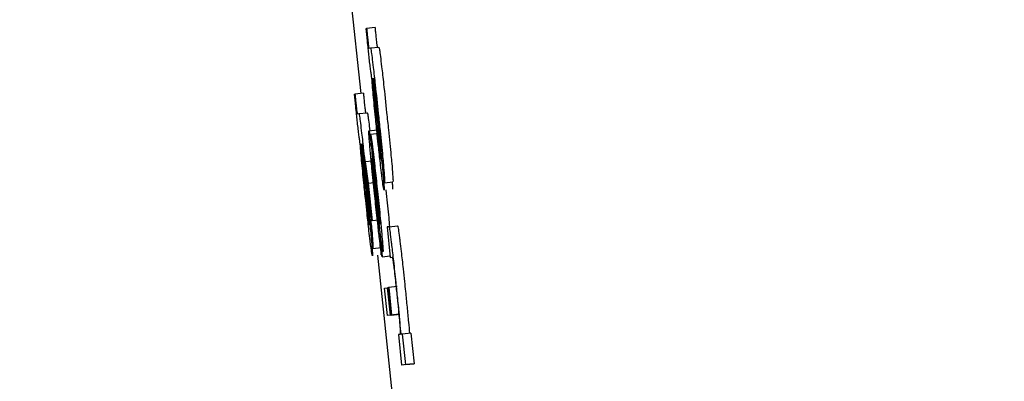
# Model space of a CAD drawing. Header units: inches. Extents: x 170 to 312, y 215 to 248.
# Tile 319 of 656: x 210.24637 to 210.26936, y 243.64779 to 243.65625. Entities that reach past the tile are written whole.
import ezdxf

# ---------------------------------------------------------------- set-up
doc = ezdxf.new("R2010")
doc.units = ezdxf.units.IN
doc.header["$LTSCALE"] = 0.25
doc.header["$MEASUREMENT"] = 0
doc.layers.add('ANNOTATIONS', color=1, linetype='Continuous')
doc.layers.add('MOTOR RH', color=7, linetype='Continuous')
doc.styles.add('ARIAL', font='arial.ttf', dxfattribs={"height": 0.09375})
doc.dimstyles.new('STANDARD$0', dxfattribs={"dimtxt": 0.09375, "dimasz": 0.09375, "dimexe": 0.03125, "dimexo": 0.046875, "dimgap": 0.09, "dimtad": 0, "dimtih": 1, "dimtoh": 1, "dimdec": 4, "dimzin": 0, "dimdsep": 46, "dimtxsty": 'ARIAL', "dimcen": 0.09, "dimadec": 0, "dimazin": 0, "dimtfac": 1, "dimtdec": 4, "dimtofl": 0, "dimtmove": 0, "dimatfit": 1, "dimfxl": 1, "dimtolj": 1, "dimtzin": 0, "dimarcsym": 0})

# ---------------------------------------------------------------- blocks, each defined once
blk = doc.blocks.new('*D28')
at = {"layer": 'ANNOTATIONS', "color": 0, "lineweight": -2, "transparency": 16777216}
for p, q in [((209.952995, 244.125047), (211.798957, 244.125047)), ((211.767707, 244.031297), (211.767707, 242.331666)), ((211.767707, 240.197174), (211.767707, 241.896805)), ((211.037182, 240.103424), (211.798957, 240.103424))]:
    blk.add_line(p, q, dxfattribs=at)
at = {"layer": 'ANNOTATIONS', "color": 0, "transparency": 16777216}
for points in [[(211.752082, 244.031297), (211.783332, 244.031297), (211.767707, 244.125047)], [(211.752082, 240.197174), (211.783332, 240.197174), (211.767707, 240.103424)]]:
    blk.add_solid(points, dxfattribs=at)
at = {"layer": 'defpoints', "color": 0, "transparency": 16777216}
for p in [(209.90612, 244.125047), (210.990307, 240.103424), (211.767707, 240.103424)]:
    blk.add_point(p, dxfattribs=at)
at = {"layer": 'ANNOTATIONS', "color": 0, "transparency": 16777216, "insert": (211.767707, 242.114236), "char_height": 0.09375, "attachment_point": 5, "style": 'ARIAL'}
blk.add_mtext('\\A1;OPENING\\PHEIGHT', dxfattribs=at)
blk = doc.blocks.new('*D29')
at = {"layer": 'ANNOTATIONS', "color": 0, "lineweight": -2, "transparency": 16777216}
for p, q in [((209.952995, 244.96103), (212.453946, 244.96103)), ((212.422696, 244.86728), (212.422696, 242.749657)), ((212.422696, 240.197174), (212.422696, 242.314797)), ((211.957527, 240.103424), (212.453946, 240.103424))]:
    blk.add_line(p, q, dxfattribs=at)
at = {"layer": 'ANNOTATIONS', "color": 0, "transparency": 16777216}
for points in [[(212.407071, 244.86728), (212.438321, 244.86728), (212.422696, 244.96103)], [(212.407071, 240.197174), (212.438321, 240.197174), (212.422696, 240.103424)]]:
    blk.add_solid(points, dxfattribs=at)
at = {"layer": 'defpoints', "color": 0, "transparency": 16777216}
for p in [(209.90612, 244.96103), (211.910652, 240.103424), (212.422696, 240.103424)]:
    blk.add_point(p, dxfattribs=at)
at = {"layer": 'ANNOTATIONS', "color": 0, "transparency": 16777216, "insert": (212.422696, 242.532227), "char_height": 0.09375, "attachment_point": 5, "style": 'ARIAL'}
blk.add_mtext('\\A1;TOTAL\\PHEIGHT', dxfattribs=at)

msp = doc.modelspace()

# ---------------------------------------------------------------- linework, layer by layer
at = {"layer": 'MOTOR RH'}
for p, q in [((210.254025, 243.65745), (210.254332, 243.654521)), ((210.254459, 243.656042), (210.25447, 243.656043)), ((210.254666, 243.656064), (210.25447, 243.656043)), ((210.254524, 243.655582), (210.25456, 243.655587)), ((210.25456, 243.655587), (210.254756, 243.655607)), ((210.254609, 243.654869), (210.254618, 243.65487)), ((210.254187, 243.654506), (210.254198, 243.654507)), ((210.254394, 243.654528), (210.254198, 243.654507)), ((210.254661, 243.654442), (210.254719, 243.65388)), ((210.254667, 243.654484), (210.254727, 243.653896)), ((210.254252, 243.654046), (210.254288, 243.654051)), ((210.254288, 243.654051), (210.254484, 243.654072)), ((210.254523, 243.653648), (210.254719, 243.653669)), ((210.254562, 243.653562), (210.254564, 243.653562)), ((210.254629, 243.652919), (210.254562, 243.653562)), ((210.25476, 243.653583), (210.254564, 243.653562)), ((210.254337, 243.653333), (210.254347, 243.653334)), ((210.254395, 243.652948), (210.254456, 243.65236)), ((210.254888, 243.652434), (210.254813, 243.653149)), ((210.254389, 243.652906), (210.254447, 243.652344)), ((210.2546, 243.652941), (210.254434, 243.652923)), ((210.254434, 243.652923), (210.254506, 243.652424)), ((210.254493, 243.652369), (210.254434, 243.652923)), ((210.254662, 243.652526), (210.254714, 243.65205)), ((210.254599, 243.651541), (210.254493, 243.652369)), ((210.254506, 243.652424), (210.254649, 243.652439)), ((210.254506, 243.652424), (210.254599, 243.651541)), ((210.254733, 243.651758), (210.254656, 243.652457)), ((210.254888, 243.652434), (210.255084, 243.652455)), ((210.254918, 243.652267), (210.254927, 243.652185)), ((210.254617, 243.650899), (210.254541, 243.651613)), ((210.254756, 243.651558), (210.254599, 243.651541)), ((210.254767, 243.651348), (210.254835, 243.650705)), ((210.254781, 243.651475), (210.254785, 243.651462)), ((210.254998, 243.651407), (210.254948, 243.651401)), ((210.254948, 243.651401), (210.255023, 243.650687)), ((210.254998, 243.651407), (210.255194, 243.651428)), ((210.254617, 243.650899), (210.254812, 243.650919)), ((210.254727, 243.65074), (210.255077, 243.647397)), ((210.254835, 243.650705), (210.255019, 243.650724)), ((210.255023, 243.650687), (210.255067, 243.650692)), ((210.254888, 243.649972), (210.254959, 243.649981)), ((210.254956, 243.649329), (210.254888, 243.649972)), ((210.254971, 243.649982), (210.254959, 243.649981)), ((210.255027, 243.649338), (210.254959, 243.649981)), ((210.254971, 243.649982), (210.254985, 243.649984)), ((210.255039, 243.649339), (210.254971, 243.649982)), ((210.255181, 243.650005), (210.254985, 243.649984)), ((210.254985, 243.649984), (210.255053, 243.649341)), ((210.255152, 243.649349), (210.254956, 243.649329)), ((210.255027, 243.649338), (210.254956, 243.649329)), ((210.255027, 243.649338), (210.255222, 243.649358)), ((210.255234, 243.64936), (210.255039, 243.649339)), ((210.255053, 243.649341), (210.255039, 243.649339)), ((210.255053, 243.649341), (210.255248, 243.649362)), ((210.255222, 243.649358), (210.255152, 243.649349)), ((210.255252, 243.64889), (210.255212, 243.648885)), ((210.255212, 243.648885), (210.255287, 243.648171)), ((210.255309, 243.648897), (210.255275, 243.648893)), ((210.255505, 243.648918), (210.255309, 243.648897)), ((210.255384, 243.648183), (210.255309, 243.648897)), ((210.255505, 243.648918), (210.25558, 243.648204)), ((210.255483, 243.648192), (210.255287, 243.648171)), ((210.255384, 243.648183), (210.255287, 243.648171)), ((210.255384, 243.648183), (210.25558, 243.648204)), ((210.25558, 243.648204), (210.255483, 243.648192))]:
    msp.add_line(p, q, dxfattribs=at)
for points, knots in [([(210.254507, 243.655568), (210.254501, 243.655629), (210.254485, 243.655789), (210.254469, 243.655945), (210.254459, 243.656042)], [0, 0, 0, 0, 0.382107, 1, 1, 1, 1]), ([(210.25447, 243.656043), (210.254473, 243.656008), (210.254478, 243.655956), (210.254486, 243.65588), (210.25449, 243.65584), (210.254492, 243.65582)], [0, 0, 0, 0, 0.4881921, 0.7420954, 1, 1, 1, 1]), ([(210.254666, 243.656064), (210.254669, 243.656029), (210.254674, 243.655977), (210.254682, 243.655901), (210.254686, 243.65586), (210.254688, 243.65584)], [0, 0, 0, 0, 0.487253, 0.740643, 1, 1, 1, 1]), ([(210.254492, 243.65582), (210.254495, 243.655795), (210.2545, 243.655749), (210.254506, 243.65569), (210.254513, 243.65564), (210.25452, 243.655588), (210.254523, 243.655585), (210.254524, 243.655582)], [0, 0, 0, 0, 0.140206, 0.25626, 0.372252, 0.556819, 1, 1, 1, 1]), ([(210.254688, 243.65584), (210.254691, 243.655815), (210.254695, 243.65577), (210.254702, 243.655711), (210.254708, 243.655661), (210.254716, 243.655609), (210.254718, 243.655605), (210.25472, 243.655603)], [0, 0, 0, 0, 0.139463, 0.255576, 0.371675, 0.556397, 1, 1, 1, 1]), ([(210.254587, 243.654926), (210.254583, 243.654945), (210.254577, 243.654974), (210.25456, 243.655101), (210.254542, 243.65525), (210.254524, 243.655414), (210.254513, 243.65552), (210.254507, 243.655568)], [0, 0, 0, 0, 0.319055, 0.503693, 0.689602, 0.856835, 1, 1, 1, 1]), ([(210.25456, 243.655587), (210.254564, 243.655576), (210.25457, 243.655559), (210.254595, 243.655378), (210.254628, 243.655104), (210.254679, 243.654651), (210.254719, 243.654278), (210.254742, 243.654053)], [0, 0, 0, 0, 0.208176, 0.35151, 0.494828, 0.694302, 1, 1, 1, 1]), ([(210.254756, 243.655607), (210.25476, 243.655597), (210.254766, 243.655579), (210.254791, 243.655398), (210.254824, 243.655124), (210.254875, 243.654671), (210.254914, 243.654299), (210.254938, 243.654073)], [0, 0, 0, 0, 0.208174, 0.351507, 0.494832, 0.694304, 1, 1, 1, 1]), ([(210.25472, 243.653552), (210.254705, 243.653691), (210.254671, 243.65402), (210.254623, 243.654511), (210.254599, 243.654787), (210.254587, 243.654926)], [0, 0, 0, 0, 0.267267, 0.629525, 1, 1, 1, 1]), ([(210.254615, 243.654738), (210.254613, 243.654767), (210.254607, 243.654839), (210.254607, 243.654867), (210.254609, 243.654868), (210.254609, 243.654869)], [0, 0, 0, 0, 0.368429, 0.910268, 1, 1, 1, 1]), ([(210.254618, 243.65487), (210.254625, 243.654802), (210.254638, 243.654664), (210.254653, 243.654516), (210.254661, 243.654442)], [0, 0, 0, 0, 0.495343, 1, 1, 1, 1]), ([(210.254633, 243.654876), (210.254633, 243.654871), (210.254632, 243.654863), (210.254636, 243.654803), (210.254639, 243.654764), (210.254641, 243.654749)], [0, 0, 0, 0, 0.561119, 0.836843, 1, 1, 1, 1]), ([(210.254734, 243.654029), (210.254719, 243.654169), (210.254697, 243.654378), (210.254668, 243.654635), (210.25465, 243.65478), (210.254638, 243.654864), (210.254635, 243.654872), (210.254633, 243.654876)], [0, 0, 0, 0, 0.342892, 0.509873, 0.678206, 0.82399, 1, 1, 1, 1]), ([(210.254653, 243.65432), (210.254645, 243.654398), (210.25463, 243.654556), (210.25462, 243.654677), (210.254615, 243.654738)], [0, 0, 0, 0, 0.489094, 1, 1, 1, 1]), ([(210.254641, 243.654749), (210.254643, 243.654725), (210.254648, 243.654677), (210.254657, 243.654586), (210.254663, 243.654521), (210.254667, 243.654484)], [0, 0, 0, 0, 0.30204, 0.603526, 1, 1, 1, 1]), ([(210.254236, 243.654033), (210.254229, 243.654094), (210.254213, 243.654253), (210.254197, 243.654409), (210.254187, 243.654506)], [0, 0, 0, 0, 0.382123, 1, 1, 1, 1]), ([(210.254198, 243.654507), (210.254201, 243.654473), (210.254206, 243.65442), (210.254214, 243.654345), (210.254218, 243.654304), (210.25422, 243.654284)], [0, 0, 0, 0, 0.4881854, 0.7420853, 1, 1, 1, 1]), ([(210.254394, 243.654528), (210.254397, 243.654493), (210.254402, 243.654441), (210.25441, 243.654365), (210.254414, 243.654325), (210.254416, 243.654304)], [0, 0, 0, 0, 0.4872498, 0.7406295, 1, 1, 1, 1]), ([(210.25422, 243.654284), (210.254223, 243.654259), (210.254228, 243.654214), (210.254234, 243.654154), (210.254241, 243.654104), (210.254248, 243.654053), (210.254251, 243.654049), (210.254252, 243.654046)], [0, 0, 0, 0, 0.14021, 0.256223, 0.372221, 0.556782, 1, 1, 1, 1]), ([(210.254416, 243.654304), (210.254419, 243.654279), (210.254423, 243.654234), (210.25443, 243.654175), (210.254436, 243.654125), (210.254444, 243.654073), (210.254447, 243.65407), (210.254448, 243.654067)], [0, 0, 0, 0, 0.1394618, 0.2555854, 0.3716735, 0.5564004, 1, 1, 1, 1]), ([(210.254715, 243.653702), (210.254707, 243.65378), (210.254684, 243.653996), (210.254665, 243.654194), (210.254653, 243.65432)], [0, 0, 0, 0, 0.364579, 1, 1, 1, 1]), ([(210.254315, 243.653391), (210.254311, 243.653409), (210.254305, 243.653439), (210.254288, 243.653565), (210.25427, 243.653715), (210.254252, 243.653878), (210.254241, 243.653984), (210.254236, 243.654033)], [0, 0, 0, 0, 0.31904, 0.503684, 0.689592, 0.856837, 1, 1, 1, 1]), ([(210.254288, 243.654051), (210.254292, 243.654041), (210.254299, 243.654023), (210.254323, 243.653842), (210.254357, 243.653568), (210.254407, 243.653115), (210.254447, 243.652742), (210.254471, 243.652517)], [0, 0, 0, 0, 0.208173, 0.351516, 0.494832, 0.694303, 1, 1, 1, 1]), ([(210.254484, 243.654072), (210.254488, 243.654061), (210.254495, 243.654042), (210.254518, 243.653874), (210.254536, 243.653721), (210.254544, 243.653651)], [0, 0, 0, 0, 0.441544, 0.745558, 1, 1, 1, 1]), ([(210.254719, 243.65388), (210.254731, 243.653754), (210.254753, 243.653543), (210.254779, 243.653287), (210.254788, 243.65318), (210.254792, 243.653141)], [0, 0, 0, 0, 0.486709, 0.816717, 1, 1, 1, 1]), ([(210.254727, 243.653896), (210.254746, 243.653716), (210.254783, 243.653352), (210.254817, 243.653008), (210.254834, 243.652835)], [0, 0, 0, 0, 0.495941, 1, 1, 1, 1]), ([(210.254813, 243.653149), (210.254814, 243.653158), (210.254815, 243.653174), (210.254807, 243.653289), (210.254792, 243.653461), (210.254766, 243.653717), (210.254746, 243.653916), (210.254734, 243.654029)], [0, 0, 0, 0, 0.2249147, 0.3836395, 0.5429009, 0.7417055, 1, 1, 1, 1]), ([(210.254742, 243.654053), (210.254757, 243.653918), (210.254792, 243.653574), (210.254835, 243.653153), (210.254856, 243.652923), (210.254861, 243.652861)], [0, 0, 0, 0, 0.319392, 0.817391, 1, 1, 1, 1]), ([(210.254938, 243.654073), (210.254952, 243.653939), (210.254988, 243.653595), (210.25503, 243.653174), (210.255051, 243.652943), (210.255057, 243.652882)], [0, 0, 0, 0, 0.319392, 0.817392, 1, 1, 1, 1]), ([(210.254547, 243.653258), (210.25454, 243.653352), (210.254524, 243.653541), (210.254519, 243.653639), (210.254522, 243.653646), (210.254523, 243.653648)], [0, 0, 0, 0, 0.413877, 0.829373, 1, 1, 1, 1]), ([(210.254523, 243.653648), (210.254524, 243.653647), (210.254527, 243.653644), (210.254532, 243.653617), (210.254534, 243.653602)], [0, 0, 0, 0, 0.438045, 1, 1, 1, 1]), ([(210.254773, 243.653177), (210.254765, 243.653247), (210.254746, 243.653406), (210.254726, 243.653595), (210.254715, 243.653702)], [0, 0, 0, 0, 0.437253, 1, 1, 1, 1]), ([(210.254534, 243.653602), (210.25454, 243.653569), (210.254549, 243.653513), (210.254564, 243.653385), (210.254573, 243.653311), (210.254575, 243.653298)], [0, 0, 0, 0, 0.526202, 0.915199, 1, 1, 1, 1]), ([(210.254564, 243.653562), (210.254568, 243.653545), (210.254576, 243.65351), (210.254599, 243.653338), (210.254616, 243.653204), (210.254621, 243.653161)], [0, 0, 0, 0, 0.406051, 0.813259, 1, 1, 1, 1]), ([(210.254824, 243.652611), (210.254815, 243.652687), (210.254793, 243.652876), (210.254756, 243.65321), (210.25473, 243.653452), (210.25472, 243.653552)], [0, 0, 0, 0, 0.285512, 0.705964, 1, 1, 1, 1]), ([(210.254448, 243.652016), (210.254433, 243.652156), (210.254399, 243.652484), (210.254351, 243.652976), (210.254327, 243.653251), (210.254315, 243.653391)], [0, 0, 0, 0, 0.26727, 0.629533, 1, 1, 1, 1]), ([(210.254343, 243.653203), (210.254341, 243.653232), (210.254335, 243.653304), (210.254335, 243.653331), (210.254337, 243.653333), (210.254337, 243.653333)], [0, 0, 0, 0, 0.368455, 0.910263, 1, 1, 1, 1]), ([(210.254381, 243.652784), (210.254373, 243.652862), (210.254358, 243.65302), (210.254348, 243.653141), (210.254343, 243.653203)], [0, 0, 0, 0, 0.489101, 1, 1, 1, 1]), ([(210.254347, 243.653334), (210.254353, 243.653266), (210.254367, 243.653128), (210.254382, 243.65298), (210.254389, 243.652906)], [0, 0, 0, 0, 0.495343, 1, 1, 1, 1]), ([(210.254361, 243.65334), (210.254361, 243.653335), (210.25436, 243.653327), (210.254364, 243.653268), (210.254368, 243.653229), (210.254369, 243.653214)], [0, 0, 0, 0, 0.561039, 0.83594, 1, 1, 1, 1]), ([(210.254462, 243.652493), (210.254447, 243.652634), (210.254425, 243.652843), (210.254396, 243.653099), (210.254378, 243.653245), (210.254366, 243.653328), (210.254363, 243.653336), (210.254361, 243.65334)], [0, 0, 0, 0, 0.342854, 0.509816, 0.6784, 0.82401, 1, 1, 1, 1]), ([(210.254369, 243.653214), (210.254371, 243.65319), (210.254376, 243.653141), (210.254385, 243.653051), (210.254391, 243.652985), (210.254395, 243.652948)], [0, 0, 0, 0, 0.302051, 0.603512, 1, 1, 1, 1]), ([(210.254654, 243.652182), (210.254633, 243.652382), (210.254598, 243.652722), (210.254563, 243.65308), (210.254551, 243.653221), (210.254547, 243.653258)], [0, 0, 0, 0, 0.511555, 0.870477, 1, 1, 1, 1]), ([(210.254575, 243.653298), (210.254584, 243.65322), (210.254612, 243.652979), (210.254642, 243.652708), (210.254662, 243.652526)], [0, 0, 0, 0, 0.327056, 1, 1, 1, 1]), ([(210.254802, 243.652978), (210.2548, 243.652985), (210.254796, 243.652996), (210.254783, 243.65309), (210.254776, 243.653155), (210.254773, 243.653177)], [0, 0, 0, 0, 0.491707, 0.824978, 1, 1, 1, 1]), ([(210.254589, 243.653005), (210.254589, 243.653), (210.254587, 243.652989), (210.254594, 243.652904), (210.254601, 243.652827), (210.254603, 243.652797)], [0, 0, 0, 0, 0.376523, 0.755245, 1, 1, 1, 1]), ([(210.254595, 243.652978), (210.254594, 243.652982), (210.254593, 243.652991), (210.25459, 243.653002), (210.25459, 243.653004), (210.254589, 243.653005)], [0, 0, 0, 0, 0.305425, 0.610586, 1, 1, 1, 1]), ([(210.254611, 243.652854), (210.254609, 243.652876), (210.254604, 243.652917), (210.254599, 243.652954), (210.254596, 243.65297), (210.254595, 243.652978)], [0, 0, 0, 0, 0.374236, 0.683292, 1, 1, 1, 1]), ([(210.254621, 243.653161), (210.254631, 243.653072), (210.254657, 243.652852), (210.254696, 243.652496), (210.254722, 243.65225), (210.254731, 243.652164)], [0, 0, 0, 0, 0.308457, 0.758041, 1, 1, 1, 1]), ([(210.254792, 243.653141), (210.254795, 243.653101), (210.254802, 243.653021), (210.254803, 243.652981), (210.254802, 243.652979), (210.254802, 243.652978)], [0, 0, 0, 0, 0.4127429, 0.8263056, 1, 1, 1, 1]), ([(210.254443, 243.652166), (210.254435, 243.652245), (210.254412, 243.65246), (210.254393, 243.652658), (210.254381, 243.652784)], [0, 0, 0, 0, 0.364582, 1, 1, 1, 1]), ([(210.254603, 243.652797), (210.25461, 243.652728), (210.254626, 243.652553), (210.254648, 243.652344), (210.254661, 243.652217)], [0, 0, 0, 0, 0.389091, 1, 1, 1, 1]), ([(210.254656, 243.652457), (210.254649, 243.652526), (210.254633, 243.652665), (210.254619, 243.652791), (210.254611, 243.652854)], [0, 0, 0, 0, 0.496194, 1, 1, 1, 1]), ([(210.254652, 243.652776), (210.254649, 243.652799), (210.254642, 243.652853), (210.254635, 243.652891), (210.254631, 243.65291), (210.254629, 243.652919)], [0, 0, 0, 0, 0.268967, 0.63055, 1, 1, 1, 1]), ([(210.254684, 243.652501), (210.254675, 243.652581), (210.254663, 243.652683), (210.254654, 243.652759), (210.254652, 243.652776)], [0, 0, 0, 0, 0.781404, 1, 1, 1, 1]), ([(210.254834, 243.652835), (210.25484, 243.652772), (210.254856, 243.652604), (210.254865, 243.652487), (210.254871, 243.652413)], [0, 0, 0, 0, 0.371621, 1, 1, 1, 1]), ([(210.254861, 243.652861), (210.254869, 243.65277), (210.254885, 243.652587), (210.254893, 243.652454), (210.25489, 243.652441), (210.254888, 243.652434)], [0, 0, 0, 0, 0.344164, 0.688376, 1, 1, 1, 1]), ([(210.255057, 243.652882), (210.255065, 243.65279), (210.255081, 243.652608), (210.255088, 243.652475), (210.255086, 243.652461), (210.255084, 243.652455)], [0, 0, 0, 0, 0.344141, 0.688376, 1, 1, 1, 1]), ([(210.254541, 243.651613), (210.254542, 243.651622), (210.254544, 243.651639), (210.254535, 243.651753), (210.25452, 243.651926), (210.254495, 243.652181), (210.254474, 243.652381), (210.254462, 243.652493)], [0, 0, 0, 0, 0.22492, 0.383649, 0.542914, 0.74205, 1, 1, 1, 1]), ([(210.254471, 243.652517), (210.254485, 243.652383), (210.254521, 243.652039), (210.254563, 243.651618), (210.254584, 243.651387), (210.25459, 243.651325)], [0, 0, 0, 0, 0.319403, 0.817081, 1, 1, 1, 1]), ([(210.254723, 243.65214), (210.254717, 243.6522), (210.254703, 243.652323), (210.25469, 243.652441), (210.254684, 243.652501)], [0, 0, 0, 0, 0.49259, 1, 1, 1, 1]), ([(210.254876, 243.652263), (210.254873, 243.652273), (210.254866, 243.652292), (210.254845, 243.652446), (210.254829, 243.652569), (210.254824, 243.652611)], [0, 0, 0, 0, 0.445998, 0.812832, 1, 1, 1, 1]), ([(210.254447, 243.652344), (210.25446, 243.652219), (210.254481, 243.652008), (210.254507, 243.651751), (210.254517, 243.651644), (210.25452, 243.651605)], [0, 0, 0, 0, 0.486691, 0.8167, 1, 1, 1, 1]), ([(210.254456, 243.65236), (210.254474, 243.65218), (210.254512, 243.651816), (210.254545, 243.651472), (210.254563, 243.651299)], [0, 0, 0, 0, 0.495934, 1, 1, 1, 1]), ([(210.254871, 243.652413), (210.254874, 243.652377), (210.25488, 243.652282), (210.254878, 243.65227), (210.254876, 243.652263)], [0, 0, 0, 0, 0.377667, 1, 1, 1, 1]), ([(210.255067, 243.652434), (210.25507, 243.652398), (210.255076, 243.652302), (210.255074, 243.652291), (210.255072, 243.652284)], [0, 0, 0, 0, 0.3776409, 1, 1, 1, 1]), ([(210.254501, 243.651641), (210.254493, 243.651711), (210.254474, 243.65187), (210.254454, 243.65206), (210.254443, 243.652166)], [0, 0, 0, 0, 0.437242, 1, 1, 1, 1]), ([(210.254776, 243.651084), (210.254763, 243.651193), (210.254733, 243.651442), (210.25469, 243.651842), (210.254663, 243.6521), (210.254654, 243.652182)], [0, 0, 0, 0, 0.345631, 0.791104, 1, 1, 1, 1]), ([(210.254661, 243.652217), (210.254677, 243.652067), (210.254701, 243.651846), (210.254722, 243.651665), (210.254728, 243.651607)], [0, 0, 0, 0, 0.6800662, 1, 1, 1, 1]), ([(210.254714, 243.65205), (210.254723, 243.651967), (210.25474, 243.651819), (210.254758, 243.651651), (210.254767, 243.651581), (210.254769, 243.651564)], [0, 0, 0, 0, 0.492687, 0.876036, 1, 1, 1, 1]), ([(210.254772, 243.651647), (210.254766, 243.651712), (210.254752, 243.651861), (210.254733, 243.652039), (210.254723, 243.65214)], [0, 0, 0, 0, 0.431991, 1, 1, 1, 1]), ([(210.254731, 243.652164), (210.254751, 243.651972), (210.254785, 243.651645), (210.254816, 243.651323), (210.254827, 243.651201), (210.254829, 243.651178)], [0, 0, 0, 0, 0.540163, 0.915664, 1, 1, 1, 1]), ([(210.254927, 243.652185), (210.254948, 243.651989), (210.254977, 243.65171), (210.254999, 243.651477), (210.255005, 243.651408)], [0, 0, 0, 0, 0.706656, 1, 1, 1, 1]), ([(210.254552, 243.651075), (210.254543, 243.651152), (210.254521, 243.651341), (210.254484, 243.651675), (210.254458, 243.651917), (210.254448, 243.652016)], [0, 0, 0, 0, 0.2855206, 0.7059691, 1, 1, 1, 1]), ([(210.25453, 243.651442), (210.254528, 243.651449), (210.254524, 243.651461), (210.254511, 243.651554), (210.254504, 243.651619), (210.254501, 243.651641)], [0, 0, 0, 0, 0.49176, 0.824979, 1, 1, 1, 1]), ([(210.25452, 243.651605), (210.254523, 243.651565), (210.25453, 243.651485), (210.254532, 243.651446), (210.25453, 243.651443), (210.25453, 243.651442)], [0, 0, 0, 0, 0.412714, 0.82636, 1, 1, 1, 1]), ([(210.254728, 243.651607), (210.254734, 243.651561), (210.254748, 243.651449), (210.25476, 243.651376), (210.254765, 243.651356), (210.254767, 243.651348)], [0, 0, 0, 0, 0.290558, 0.692009, 1, 1, 1, 1]), ([(210.254801, 243.651158), (210.254792, 243.651231), (210.254771, 243.651417), (210.254747, 243.651629), (210.254733, 243.651758)], [0, 0, 0, 0, 0.390424, 1, 1, 1, 1]), ([(210.254785, 243.651462), (210.254785, 243.651466), (210.254786, 243.651476), (210.254781, 243.651551), (210.254775, 243.651619), (210.254772, 243.651647)], [0, 0, 0, 0, 0.368408, 0.738624, 1, 1, 1, 1]), ([(210.254769, 243.651564), (210.25477, 243.651553), (210.254773, 243.651529), (210.254778, 243.651498), (210.25478, 243.651484), (210.254781, 243.651475)], [0, 0, 0, 0, 0.22616, 0.533169, 1, 1, 1, 1]), ([(210.255052, 243.651047), (210.255042, 243.651129), (210.255022, 243.651292), (210.255005, 243.651394), (210.255, 243.651403), (210.254998, 243.651407)], [0, 0, 0, 0, 0.360637, 0.720229, 1, 1, 1, 1]), ([(210.255194, 243.651428), (210.255199, 243.651414), (210.255206, 243.65139), (210.255231, 243.65121), (210.255245, 243.651096), (210.255248, 243.651068)], [0, 0, 0, 0, 0.527162, 0.884525, 1, 1, 1, 1]), ([(210.254563, 243.651299), (210.254568, 243.651236), (210.254584, 243.651068), (210.254594, 243.650951), (210.2546, 243.650878)], [0, 0, 0, 0, 0.371589, 1, 1, 1, 1]), ([(210.25459, 243.651325), (210.254598, 243.651234), (210.254613, 243.651051), (210.254621, 243.650918), (210.254618, 243.650905), (210.254617, 243.650899)], [0, 0, 0, 0, 0.344166, 0.688401, 1, 1, 1, 1]), ([(210.25484, 243.650867), (210.254834, 243.650905), (210.254824, 243.650967), (210.254807, 243.651105), (210.254801, 243.651158)], [0, 0, 0, 0, 0.616554, 1, 1, 1, 1]), ([(210.254829, 243.651178), (210.254836, 243.651096), (210.25485, 243.650931), (210.254855, 243.650832), (210.254852, 243.650823), (210.254851, 243.650819)], [0, 0, 0, 0, 0.377465, 0.755, 1, 1, 1, 1]), ([(210.254604, 243.650727), (210.254601, 243.650738), (210.254594, 243.650756), (210.254573, 243.65091), (210.254558, 243.651033), (210.254552, 243.651075)], [0, 0, 0, 0, 0.445998, 0.812828, 1, 1, 1, 1]), ([(210.2546, 243.650878), (210.254602, 243.650841), (210.254609, 243.650746), (210.254606, 243.650734), (210.254604, 243.650727)], [0, 0, 0, 0, 0.377598, 1, 1, 1, 1]), ([(210.254835, 243.650705), (210.25483, 243.650717), (210.254822, 243.650737), (210.254797, 243.650914), (210.254781, 243.651045), (210.254776, 243.651084)], [0, 0, 0, 0, 0.500334, 0.851312, 1, 1, 1, 1]), ([(210.254795, 243.650898), (210.254798, 243.650862), (210.254804, 243.650767), (210.254802, 243.650755), (210.2548, 243.650748)], [0, 0, 0, 0, 0.377597, 1, 1, 1, 1]), ([(210.255158, 243.650104), (210.25514, 243.650274), (210.255107, 243.650582), (210.255071, 243.650892), (210.255056, 243.651021), (210.255052, 243.651047)], [0, 0, 0, 0, 0.494415, 0.896106, 1, 1, 1, 1]), ([(210.255248, 243.651068), (210.255258, 243.650989), (210.25528, 243.650799), (210.255317, 243.650464), (210.255343, 243.650223), (210.255353, 243.650125)], [0, 0, 0, 0, 0.293946, 0.711444, 1, 1, 1, 1]), ([(210.254851, 243.650819), (210.25485, 243.65082), (210.254847, 243.650823), (210.254842, 243.650852), (210.25484, 243.650867)], [0, 0, 0, 0, 0.495157, 1, 1, 1, 1]), ([(210.255067, 243.650692), (210.255069, 243.650689), (210.255074, 243.650682), (210.255085, 243.650627), (210.255098, 243.650526), (210.255102, 243.650492)], [0, 0, 0, 0, 0.3987318, 0.8002066, 1, 1, 1, 1]), ([(210.255102, 243.650492), (210.255109, 243.650434), (210.255123, 243.650317), (210.255145, 243.650118), (210.255159, 243.649991), (210.255164, 243.649939)], [0, 0, 0, 0, 0.370875, 0.739986, 1, 1, 1, 1]), ([(210.255219, 243.649509), (210.255211, 243.649582), (210.255192, 243.649776), (210.255171, 243.649979), (210.255158, 243.650104)], [0, 0, 0, 0, 0.383084, 1, 1, 1, 1]), ([(210.255353, 243.650125), (210.255362, 243.650047), (210.255383, 243.649844), (210.255402, 243.649649), (210.255414, 243.649529)], [0, 0, 0, 0, 0.383231, 1, 1, 1, 1]), ([(210.255164, 243.649939), (210.255175, 243.64983), (210.255198, 243.649611), (210.255226, 243.649319), (210.255237, 243.649183), (210.255243, 243.649115)], [0, 0, 0, 0, 0.336025, 0.672859, 1, 1, 1, 1]), ([(210.255275, 243.648893), (210.255268, 243.648983), (210.255251, 243.649167), (210.25523, 243.649393), (210.255219, 243.649509)], [0, 0, 0, 0, 0.49201, 1, 1, 1, 1]), ([(210.255414, 243.649529), (210.255426, 243.649407), (210.255448, 243.649181), (210.255464, 243.648998), (210.255471, 243.648914)], [0, 0, 0, 0, 0.539796, 1, 1, 1, 1]), ([(210.255243, 243.649115), (210.255248, 243.649049), (210.255258, 243.648909), (210.255254, 243.648897), (210.255252, 243.64889)], [0, 0, 0, 0, 0.471167, 1, 1, 1, 1])]:
    msp.add_open_spline(points, degree=3, knots=knots, dxfattribs=at)

# ---------------------------------------------------------------- dimensions: what is measured, and where the dimension line sits
at = {"layer": 'ANNOTATIONS'}
for base, p1, p2, text, picture, middle in [((212.422696, 240.103424), (209.90612, 244.96103), (211.910652, 240.103424), 'TOTAL\\PHEIGHT', '*D29', (212.422696, 242.532227)), ((211.767707, 240.103424), (209.90612, 244.125047), (210.990307, 240.103424), 'OPENING\\PHEIGHT', '*D28', (211.767707, 242.114236))]:
    dim = msp.add_linear_dim(base=base, p1=p1, p2=p2, angle=90, text=text, dimstyle='STANDARD$0', dxfattribs=at)
    dim.commit()
    dim.dimension.update_dxf_attribs({"geometry": picture, "text_midpoint": middle})

doc.saveas('drawing.dxf')
